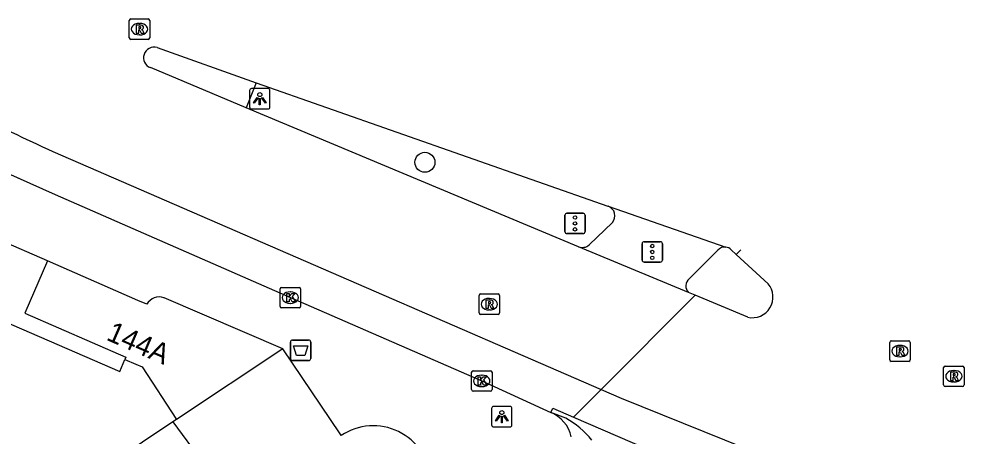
# Model space of a CAD drawing. Extents: x 161801 to 162379, y 382315 to 382832.
# Drawn here: x 162332.51 to 162378.74, y 382558.86 to 382579.26 of the extents above; entities that cross this region are included whole.
import ezdxf

# ---------------------------------------------------------------- set-up
doc = ezdxf.new("R2010")
doc.units = 0
for name, color, linetype in [('IMGEO_Afvalbak', 7, 'Continuous'), ('IMGEO_Boom', 7, 'Continuous'), ('IMGEO_Fietspad_open', 7, 'Continuous'), ('IMGEO_Kolk', 7, 'Continuous'), ('IMGEO_Lichtpunt', 7, 'Continuous'), ('IMGEO_Pand', 7, 'Continuous'), ('IMGEO_Pand_nummerreeks', 7, 'Continuous'), ('IMGEO_Rijbaan_lokaal_gesloten', 7, 'Continuous'), ('IMGEO_Rijbaan_lokaal_open', 7, 'Continuous'), ('IMGEO_Rioolput', 7, 'Continuous'), ('IMGEO_Verkeerseiland_open', 7, 'Continuous'), ('IMGEO_Verkeersregelinstallatiepaal', 7, 'Continuous'), ('IMGEO_Voetpad_open', 7, 'Continuous')]:
    doc.layers.add(name, color=color, linetype=linetype)

msp = doc.modelspace()

# ---------------------------------------------------------------- linework, layer by layer
at = {"layer": 'IMGEO_Afvalbak'}
for p, q in [((162345.794, 382562.659), (162345.794, 382563.459)), ((162345.794, 382563.459), (162345.794, 382562.659)), ((162345.894, 382563.559), (162346.684, 382563.559)), ((162346.684, 382563.559), (162345.894, 382563.559)), ((162346.784, 382563.459), (162346.784, 382562.659)), ((162346.784, 382562.659), (162346.784, 382563.459)), ((162346.684, 382562.559), (162345.894, 382562.559)), ((162345.894, 382562.559), (162346.684, 382562.559))]:
    msp.add_line(p, q, dxfattribs=at)
msp.add_lwpolyline([(162345.937, 382563.273), (162346.641, 382563.273), (162346.492, 382562.803), (162346.086, 382562.803), (162345.937, 382563.273)], dxfattribs=at)
for centre, start, end in [((162345.894, 382563.459), 90, 180), ((162345.894, 382563.459), 90, 180), ((162346.684, 382563.459), 0, 90), ((162346.684, 382563.459), 360, 90), ((162345.894, 382562.659), 180, 270), ((162345.894, 382562.659), 180, 270), ((162346.684, 382562.659), 270, 0), ((162346.684, 382562.659), 270, 0)]:
    msp.add_arc(centre, 0.1, start, end, dxfattribs=at)
at = {"layer": 'IMGEO_Boom'}
msp.add_circle((162352.37, 382572.249), 0.489, dxfattribs=at)
at = {"layer": 'IMGEO_Fietspad_open'}
msp.add_arc((162357.904, 382558.479), 1.66, 12.3674, 68.0576, dxfattribs=at)
at = {"layer": 'IMGEO_Kolk'}
for p, q in [((162345.288, 382565.208), (162345.288, 382566.06)), ((162345.363, 382566.134), (162346.215, 382566.134)), ((162345.776, 382565.914), (162345.801, 382565.914)), ((162346.289, 382566.06), (162346.289, 382565.208)), ((162345.799, 382565.354), (162345.774, 382565.354)), ((162346.215, 382565.134), (162345.363, 382565.134)), ((162354.726, 382562.062), (162355.578, 382562.062)), ((162354.651, 382561.136), (162354.651, 382561.988)), ((162355.139, 382561.842), (162355.164, 382561.842)), ((162355.652, 382561.988), (162355.652, 382561.136)), ((162355.162, 382561.282), (162355.137, 382561.282)), ((162355.578, 382561.062), (162354.726, 382561.062))]:
    msp.add_line(p, q, dxfattribs=at)
for points in [[(162345.288, 382565.208), (162345.288, 382566.06)], [(162345.363, 382566.134), (162346.215, 382566.134)], [(162345.609, 382565.834), (162345.732, 382565.834), (162345.732, 382565.683), (162345.862, 382565.834), (162346.026, 382565.834), (162345.88, 382565.683), (162346.033, 382565.434), (162345.881, 382565.434), (162345.796, 382565.598), (162345.732, 382565.531), (162345.732, 382565.434), (162345.609, 382565.434), (162345.609, 382565.834)], [(162346.289, 382566.06), (162346.289, 382565.208)], [(162346.215, 382565.134), (162345.363, 382565.134)], [(162354.726, 382562.062), (162355.578, 382562.062)], [(162354.651, 382561.136), (162354.651, 382561.988)], [(162354.972, 382561.762), (162355.095, 382561.762), (162355.095, 382561.611), (162355.225, 382561.762), (162355.389, 382561.762), (162355.243, 382561.611), (162355.396, 382561.362), (162355.244, 382561.362), (162355.159, 382561.526), (162355.095, 382561.459), (162355.095, 382561.362), (162354.972, 382561.362), (162354.972, 382561.762)], [(162355.652, 382561.988), (162355.652, 382561.136)], [(162355.578, 382561.062), (162354.726, 382561.062)]]:
    msp.add_lwpolyline(points, dxfattribs=at)
for centre, start, end in [((162345.365, 382566.058), 91.552, 178.448), ((162345.365, 382566.058), 91.552, 178.448), ((162346.213, 382566.058), 1.552, 88.448), ((162346.213, 382566.058), 1.552, 88.448), ((162345.365, 382565.21), 181.552, 268.448), ((162345.365, 382565.21), 181.552, 268.448), ((162346.213, 382565.21), 271.552, 358.448), ((162346.213, 382565.21), 271.552, 358.448), ((162354.728, 382561.986), 91.552, 178.448), ((162354.728, 382561.986), 91.552, 178.448), ((162355.576, 382561.986), 1.552, 88.448), ((162355.576, 382561.986), 1.552, 88.448), ((162354.728, 382561.138), 181.552, 268.448), ((162354.728, 382561.138), 181.552, 268.448), ((162355.576, 382561.138), 271.552, 358.448), ((162355.576, 382561.138), 271.552, 358.448)]:
    msp.add_arc(centre, 0.0765, start, end, dxfattribs=at)
for centre, major_axis, ratio, start_param, end_param in [((162345.775, 382565.634), (-0.387, 0.002), 0.722429, 4.712389, 7.853982), ((162345.8, 382565.634), (-0.39, 0.002), 0.717154, 1.570796, 4.712389), ((162355.138, 382561.562), (-0.387, 0.002), 0.722429, 4.712389, 7.853982), ((162355.163, 382561.562), (-0.39, 0.002), 0.717154, 1.570796, 4.712389)]:
    msp.add_ellipse(centre, major_axis=major_axis, ratio=ratio, start_param=start_param, end_param=end_param, dxfattribs=at)
at = {"layer": 'IMGEO_Lichtpunt'}
for p, q in [((162343.795, 382575.761), (162343.795, 382574.954)), ((162343.795, 382575.761), (162343.795, 382574.954)), ((162344.697, 382575.856), (162343.889, 382575.856)), ((162344.697, 382575.856), (162343.889, 382575.856)), ((162344.791, 382574.954), (162344.791, 382575.761)), ((162344.791, 382574.954), (162344.791, 382575.761)), ((162343.889, 382574.86), (162344.697, 382574.86)), ((162343.889, 382574.86), (162344.697, 382574.86)), ((162355.633, 382560.217), (162355.633, 382559.41)), ((162355.633, 382560.217), (162355.633, 382559.41)), ((162356.535, 382560.312), (162355.727, 382560.312)), ((162356.535, 382560.312), (162355.727, 382560.312)), ((162356.629, 382559.41), (162356.629, 382560.217)), ((162356.629, 382559.41), (162356.629, 382560.217)), ((162355.727, 382559.316), (162356.535, 382559.316)), ((162355.727, 382559.316), (162356.535, 382559.316))]:
    msp.add_line(p, q, dxfattribs=at)
for points in [[(162344.169, 382575.425), (162344.208, 382575.397), (162344.02, 382575.135), (162343.982, 382575.162), (162344.169, 382575.425)], [(162344.271, 382575.377), (162344.318, 382575.377), (162344.318, 382575.055), (162344.271, 382575.055), (162344.271, 382575.377)], [(162344.381, 382575.397), (162344.419, 382575.424), (162344.606, 382575.162), (162344.567, 382575.134), (162344.381, 382575.397)], [(162356.007, 382559.881), (162356.046, 382559.853), (162355.858, 382559.591), (162355.82, 382559.618), (162356.007, 382559.881)], [(162356.109, 382559.833), (162356.156, 382559.833), (162356.156, 382559.511), (162356.109, 382559.511), (162356.109, 382559.833)], [(162356.219, 382559.853), (162356.257, 382559.88), (162356.444, 382559.618), (162356.405, 382559.59), (162356.219, 382559.853)]]:
    msp.add_lwpolyline(points, dxfattribs=at)
for centre in [(162344.294, 382575.559), (162356.132, 382560.015)]:
    msp.add_circle(centre, 0.0994, dxfattribs=at)
for centre, start, end in [((162343.889, 382575.761), 90, 180), ((162343.889, 382575.761), 90, 180), ((162344.697, 382575.761), 0, 90), ((162344.697, 382575.761), 0, 90), ((162343.889, 382574.954), 180, 270), ((162343.889, 382574.954), 180, 270), ((162344.697, 382574.954), 270, 0), ((162344.697, 382574.954), 270, 360), ((162355.727, 382560.217), 90, 180), ((162355.727, 382560.217), 90, 180), ((162356.535, 382560.217), 0, 90), ((162356.535, 382560.217), 0, 90), ((162355.727, 382559.41), 180, 270), ((162355.727, 382559.41), 180, 270), ((162356.535, 382559.41), 270, 0), ((162356.535, 382559.41), 270, 360)]:
    msp.add_arc(centre, 0.0946, start, end, dxfattribs=at)
at = {"layer": 'IMGEO_Pand'}
for points in [[(162333.907, 382567.432), (162331.502, 382568.482)], [(162333.907, 382567.432), (162332.797, 382564.879), (162337.749, 382562.729), (162337.698, 382562.611)], [(162338.767, 382565.311), (162338.336, 382565.499), (162333.907, 382567.432)], [(162345.416, 382563.135), (162339.608, 382565.627)], [(162330.031, 382565.236), (162337.44, 382562.017), (162337.698, 382562.611)], [(162345.416, 382563.135), (162340.214, 382559.683)], [(162348.275, 382558.889), (162348.219, 382558.972), (162345.416, 382563.135)], [(162337.698, 382562.611), (162338.236, 382562.377), (162338.544, 382562.243), (162340.214, 382559.683)], [(162340.045, 382559.569), (162335.543, 382556.541)], [(162340.214, 382559.683), (162340.045, 382559.569)], [(162340.045, 382559.569), (162345.715, 382551.865)]]:
    msp.add_lwpolyline(points, dxfattribs=at)
for centre, radius, start, end in [((162339.377, 382564.964), 0.702, 70.8154, 150.3714), ((162349.847, 382556.561), 2.809, 303.7272, 124.0262)]:
    msp.add_arc(centre, radius, start, end, dxfattribs=at)
at = {"layer": 'IMGEO_Rijbaan_lokaal_gesloten'}
for points in [[(162321.031, 382577.958), (162330.704, 382572.278), (162334.292, 382570.673), (162345.789, 382565.634), (162355.152, 382561.562), (162358.524, 382560.018)], [(162334.173, 382572.785), (162360.987, 382561.143)], [(162367.821, 382567.975), (162367.598, 382567.744)], [(162367.598, 382567.744), (162369.164, 382566.316)], [(162365.586, 382565.747), (162360.987, 382561.143)], [(162368.16, 382564.675), (162365.586, 382565.747)], [(162360.987, 382561.143), (162359.643, 382559.791)], [(162360.987, 382561.143), (162361.963, 382560.72), (162367.027, 382558.688), (162376.631, 382554.798)], [(162358.524, 382560.018), (162358.622, 382560.233), (162359.643, 382559.791)], [(162359.267, 382559.738), (162358.524, 382560.018)], [(162359.643, 382559.791), (162365.259, 382557.363), (162372.499, 382554.492)]]:
    msp.add_lwpolyline(points, dxfattribs=at)
for centre, radius, start, end in [((162361.677, 382634.381), 67.458, 238.36176, 245.93794), ((162368.382, 382565.667), 1.016, 257.407, 39.6746), ((162357.058, 382555.825), 4.494, 39.1709, 60.5581)]:
    msp.add_arc(centre, radius, start, end, dxfattribs=at)
at = {"layer": 'IMGEO_Rijbaan_lokaal_open'}
for points in [[(162339.269, 382577.855), (162344.123, 382576.13)], [(162343.634, 382574.912), (162338.947, 382576.882)], [(162344.123, 382576.13), (162361.324, 382570.104), (162361.341, 382570.098)], [(162359.875, 382568.122), (162343.634, 382574.912)], [(162361.341, 382570.098), (162367.083, 382568.107)], [(162365.261, 382565.884), (162359.875, 382568.122)], [(162367.356, 382567.965), (162367.598, 382567.744)], [(162365.586, 382565.747), (162365.261, 382565.884)]]:
    msp.add_lwpolyline(points, dxfattribs=at)
for centre, radius, start, end in [((162339.118, 382577.365), 0.513, 72.9028, 250.4748), ((162367.034, 382567.679), 0.431, 41.5964, 83.4415)]:
    msp.add_arc(centre, radius, start, end, dxfattribs=at)
at = {"layer": 'IMGEO_Rioolput'}
for p, q in [((162337.909, 382578.334), (162337.909, 382579.186)), ((162337.984, 382579.26), (162338.836, 382579.26)), ((162338.91, 382579.186), (162338.91, 382578.334)), ((162338.397, 382579.04), (162338.422, 382579.04)), ((162338.836, 382578.26), (162337.984, 382578.26)), ((162338.42, 382578.48), (162338.395, 382578.48)), ((162355.019, 382564.887), (162355.019, 382565.739)), ((162355.094, 382565.813), (162355.946, 382565.813)), ((162356.02, 382565.739), (162356.02, 382564.887)), ((162355.507, 382565.593), (162355.532, 382565.593)), ((162355.946, 382564.813), (162355.094, 382564.813)), ((162355.53, 382565.033), (162355.505, 382565.033)), ((162375.108, 382562.593), (162375.108, 382563.445)), ((162375.183, 382563.519), (162376.035, 382563.519)), ((162376.109, 382563.445), (162376.109, 382562.593)), ((162375.596, 382563.299), (162375.621, 382563.299)), ((162376.035, 382562.519), (162375.183, 382562.519)), ((162375.619, 382562.739), (162375.594, 382562.739)), ((162377.743, 382561.364), (162377.743, 382562.216)), ((162377.818, 382562.29), (162378.67, 382562.29)), ((162378.231, 382562.07), (162378.256, 382562.07)), ((162378.744, 382562.216), (162378.744, 382561.364)), ((162378.67, 382561.29), (162377.818, 382561.29)), ((162378.254, 382561.51), (162378.229, 382561.51))]:
    msp.add_line(p, q, dxfattribs=at)
for points in [[(162337.909, 382578.334), (162337.909, 382579.186)], [(162337.984, 382579.26), (162338.836, 382579.26)], [(162338.91, 382579.186), (162338.91, 382578.334)], [(162338.498, 382578.958), (162338.246, 382578.96), (162338.246, 382578.56)], [(162338.246, 382578.56), (162338.37, 382578.56), (162338.37, 382578.722), (162338.381, 382578.722)], [(162338.424, 382578.879), (162338.37, 382578.879), (162338.37, 382578.798)], [(162338.37, 382578.798), (162338.422, 382578.798)], [(162338.428, 382578.693), (162338.499, 382578.56), (162338.639, 382578.56), (162338.574, 382578.686)], [(162338.836, 382578.26), (162337.984, 382578.26)], [(162355.019, 382564.887), (162355.019, 382565.739)], [(162355.094, 382565.813), (162355.946, 382565.813)], [(162356.02, 382565.739), (162356.02, 382564.887)], [(162355.608, 382565.511), (162355.356, 382565.513), (162355.356, 382565.113)], [(162355.356, 382565.113), (162355.48, 382565.113), (162355.48, 382565.275), (162355.491, 382565.275)], [(162355.534, 382565.432), (162355.48, 382565.432), (162355.48, 382565.351)], [(162355.48, 382565.351), (162355.532, 382565.351)], [(162355.946, 382564.813), (162355.094, 382564.813)], [(162355.538, 382565.246), (162355.609, 382565.113), (162355.749, 382565.113), (162355.684, 382565.239)], [(162375.108, 382562.593), (162375.108, 382563.445)], [(162375.183, 382563.519), (162376.035, 382563.519)], [(162376.109, 382563.445), (162376.109, 382562.593)], [(162375.697, 382563.217), (162375.445, 382563.219), (162375.445, 382562.819)], [(162375.445, 382562.819), (162375.569, 382562.819), (162375.569, 382562.981), (162375.58, 382562.981)], [(162375.623, 382563.138), (162375.569, 382563.138), (162375.569, 382563.057)], [(162375.569, 382563.057), (162375.621, 382563.057)], [(162375.627, 382562.952), (162375.698, 382562.819), (162375.838, 382562.819), (162375.773, 382562.945)], [(162376.035, 382562.519), (162375.183, 382562.519)], [(162377.743, 382561.364), (162377.743, 382562.216)], [(162377.818, 382562.29), (162378.67, 382562.29)], [(162378.744, 382562.216), (162378.744, 382561.364)], [(162378.332, 382561.988), (162378.08, 382561.99), (162378.08, 382561.59)], [(162378.08, 382561.59), (162378.204, 382561.59), (162378.204, 382561.752), (162378.215, 382561.752)], [(162378.258, 382561.909), (162378.204, 382561.909), (162378.204, 382561.828)], [(162378.204, 382561.828), (162378.256, 382561.828)], [(162378.262, 382561.723), (162378.333, 382561.59), (162378.473, 382561.59), (162378.408, 382561.716)], [(162378.67, 382561.29), (162377.818, 382561.29)]]:
    msp.add_lwpolyline(points, dxfattribs=at)
for centre, radius, start, end in [((162337.986, 382579.184), 0.0765, 91.552, 178.448), ((162337.986, 382579.184), 0.0765, 91.552, 178.448), ((162338.834, 382579.184), 0.0765, 1.552, 88.448), ((162338.834, 382579.184), 0.0765, 1.552, 88.448), ((162338.38, 382578.669), 0.0533, 26.0293, 88.6989), ((162338.406, 382578.987), 0.19, 274.7715, 282.9687), ((162338.43, 382578.783), 0.0964, 77.0061, 93.1865), ((162338.444, 382578.84), 0.0378, 276.6634, 79.6772), ((162338.497, 382578.848), 0.109, 350.3612, 89.416), ((162338.495, 382578.848), 0.112, 277.5842, 350.9817), ((162338.479, 382578.633), 0.108, 29.5134, 73.7905), ((162337.986, 382578.336), 0.0765, 181.552, 268.448), ((162337.986, 382578.336), 0.0765, 181.552, 268.448), ((162338.834, 382578.336), 0.0765, 271.552, 358.448), ((162338.834, 382578.336), 0.0765, 271.552, 358.448), ((162355.096, 382565.737), 0.0765, 91.552, 178.448), ((162355.096, 382565.737), 0.0765, 91.552, 178.448), ((162355.944, 382565.737), 0.0765, 1.552, 88.448), ((162355.944, 382565.737), 0.0765, 1.552, 88.448), ((162355.49, 382565.222), 0.0533, 26.0293, 88.6989), ((162355.516, 382565.54), 0.19, 274.7715, 282.9687), ((162355.54, 382565.336), 0.0964, 77.0061, 93.1865), ((162355.554, 382565.393), 0.0378, 276.6634, 79.6772), ((162355.607, 382565.401), 0.109, 350.3612, 89.416), ((162355.605, 382565.401), 0.112, 277.5842, 350.9817), ((162355.589, 382565.186), 0.108, 29.5134, 73.7905), ((162355.096, 382564.889), 0.0765, 181.552, 268.448), ((162355.096, 382564.889), 0.0765, 181.552, 268.448), ((162355.944, 382564.889), 0.0765, 271.552, 358.448), ((162355.944, 382564.889), 0.0765, 271.552, 358.448), ((162375.185, 382563.443), 0.0765, 91.552, 178.448), ((162375.185, 382563.443), 0.0765, 91.552, 178.448), ((162376.033, 382563.443), 0.0765, 1.552, 88.448), ((162376.033, 382563.443), 0.0765, 1.552, 88.448), ((162375.579, 382562.928), 0.0533, 26.0293, 88.6989), ((162375.605, 382563.246), 0.19, 274.7715, 282.9687), ((162375.629, 382563.042), 0.0964, 77.0061, 93.1865), ((162375.643, 382563.099), 0.0378, 276.6634, 79.6772), ((162375.696, 382563.107), 0.109, 350.3612, 89.416), ((162375.694, 382563.107), 0.112, 277.5842, 350.9817), ((162375.678, 382562.892), 0.108, 29.5134, 73.7905), ((162375.185, 382562.595), 0.0765, 181.552, 268.448), ((162375.185, 382562.595), 0.0765, 181.552, 268.448), ((162376.033, 382562.595), 0.0765, 271.552, 358.448), ((162376.033, 382562.595), 0.0765, 271.552, 358.448), ((162377.82, 382562.214), 0.0765, 91.552, 178.448), ((162377.82, 382562.214), 0.0765, 91.552, 178.448), ((162378.668, 382562.214), 0.0765, 1.552, 88.448), ((162378.668, 382562.214), 0.0765, 1.552, 88.448), ((162378.214, 382561.699), 0.0533, 26.0293, 88.6989), ((162378.24, 382562.017), 0.19, 274.7715, 282.9687), ((162378.264, 382561.813), 0.0964, 77.0061, 93.1865), ((162378.278, 382561.87), 0.0378, 276.6634, 79.6772), ((162378.331, 382561.878), 0.109, 350.3612, 89.416), ((162378.329, 382561.878), 0.112, 277.5842, 350.9817), ((162378.313, 382561.663), 0.108, 29.5134, 73.7905), ((162377.82, 382561.366), 0.0765, 181.552, 268.448), ((162377.82, 382561.366), 0.0765, 181.552, 268.448), ((162378.668, 382561.366), 0.0765, 271.552, 358.448), ((162378.668, 382561.366), 0.0765, 271.552, 358.448)]:
    msp.add_arc(centre, radius, start, end, dxfattribs=at)
for centre, major_axis, ratio, start_param, end_param in [((162338.396, 382578.76), (-0.387, 0.002), 0.722429, 4.712389, 7.853982), ((162338.421, 382578.76), (-0.39, 0.002), 0.717154, 1.570796, 4.712389), ((162355.506, 382565.313), (-0.387, 0.002), 0.722429, 4.712389, 7.853982), ((162355.531, 382565.313), (-0.39, 0.002), 0.717154, 1.570796, 4.712389), ((162375.595, 382563.019), (-0.387, 0.002), 0.722429, 4.712389, 7.853982), ((162375.62, 382563.019), (-0.39, 0.002), 0.717154, 1.570796, 4.712389), ((162378.23, 382561.79), (-0.387, 0.002), 0.722429, 4.712389, 7.853982), ((162378.255, 382561.79), (-0.39, 0.002), 0.717154, 1.570796, 4.712389)]:
    msp.add_ellipse(centre, major_axis=major_axis, ratio=ratio, start_param=start_param, end_param=end_param, dxfattribs=at)
at = {"layer": 'IMGEO_Verkeerseiland_open'}
msp.add_lwpolyline([(162344.123, 382576.13), (162343.634, 382574.912)], dxfattribs=at)
at = {"layer": 'IMGEO_Verkeersregelinstallatiepaal'}
for p, q in [((162359.218, 382568.862), (162359.218, 382569.662)), ((162359.218, 382569.662), (162359.218, 382568.862)), ((162359.318, 382569.762), (162360.108, 382569.762)), ((162360.108, 382569.762), (162359.318, 382569.762)), ((162360.208, 382569.662), (162360.208, 382568.862)), ((162360.208, 382568.862), (162360.208, 382569.662)), ((162360.108, 382568.762), (162359.318, 382568.762)), ((162359.318, 382568.762), (162360.108, 382568.762)), ((162362.995, 382567.468), (162362.995, 382568.268)), ((162362.995, 382568.268), (162362.995, 382567.468)), ((162363.095, 382568.368), (162363.885, 382568.368)), ((162363.885, 382568.368), (162363.095, 382568.368)), ((162363.985, 382568.268), (162363.985, 382567.468)), ((162363.985, 382567.468), (162363.985, 382568.268)), ((162363.885, 382567.368), (162363.095, 382567.368)), ((162363.095, 382567.368), (162363.885, 382567.368))]:
    msp.add_line(p, q, dxfattribs=at)
for centre in [(162359.713, 382569.552), (162359.713, 382569.262), (162359.713, 382568.972), (162363.49, 382568.158), (162363.49, 382567.868), (162363.49, 382567.578)]:
    msp.add_circle(centre, 0.085, dxfattribs=at)
for centre, start, end in [((162359.318, 382569.662), 90, 180), ((162359.318, 382569.662), 90, 180), ((162360.108, 382569.662), 0, 90), ((162360.108, 382569.662), 360, 90), ((162359.318, 382568.862), 180, 270), ((162359.318, 382568.862), 180, 270), ((162360.108, 382568.862), 270, 0), ((162360.108, 382568.862), 270, 0), ((162363.095, 382568.268), 90, 180), ((162363.095, 382568.268), 90, 180), ((162363.885, 382568.268), 0, 90), ((162363.885, 382568.268), 360, 90), ((162363.095, 382567.468), 180, 270), ((162363.095, 382567.468), 180, 270), ((162363.885, 382567.468), 270, 0), ((162363.885, 382567.468), 270, 0)]:
    msp.add_arc(centre, 0.1, start, end, dxfattribs=at)
at = {"layer": 'IMGEO_Voetpad_open'}
for points in [[(162361.542, 382569.315), (162360.405, 382568.208)], [(162366.698, 382567.953), (162365.296, 382566.56)]]:
    msp.add_lwpolyline(points, dxfattribs=at)
for centre, radius, start, end in [((162361.172, 382569.637), 0.491, 318.9522, 69.8422), ((162360.067, 382568.617), 0.531, 248.8596, 309.5738), ((162367.032, 382567.676), 0.434, 83.2585, 140.3443), ((162365.607, 382566.205), 0.472, 131.179, 222.8933)]:
    msp.add_arc(centre, radius, start, end, dxfattribs=at)

# ---------------------------------------------------------------- texts
at = {"layer": 'IMGEO_Pand_nummerreeks'}
msp.add_text('144A', height=1, rotation=336.5145, dxfattribs=at).set_placement((162336.736, 382563.586))

doc.saveas('drawing.dxf')
